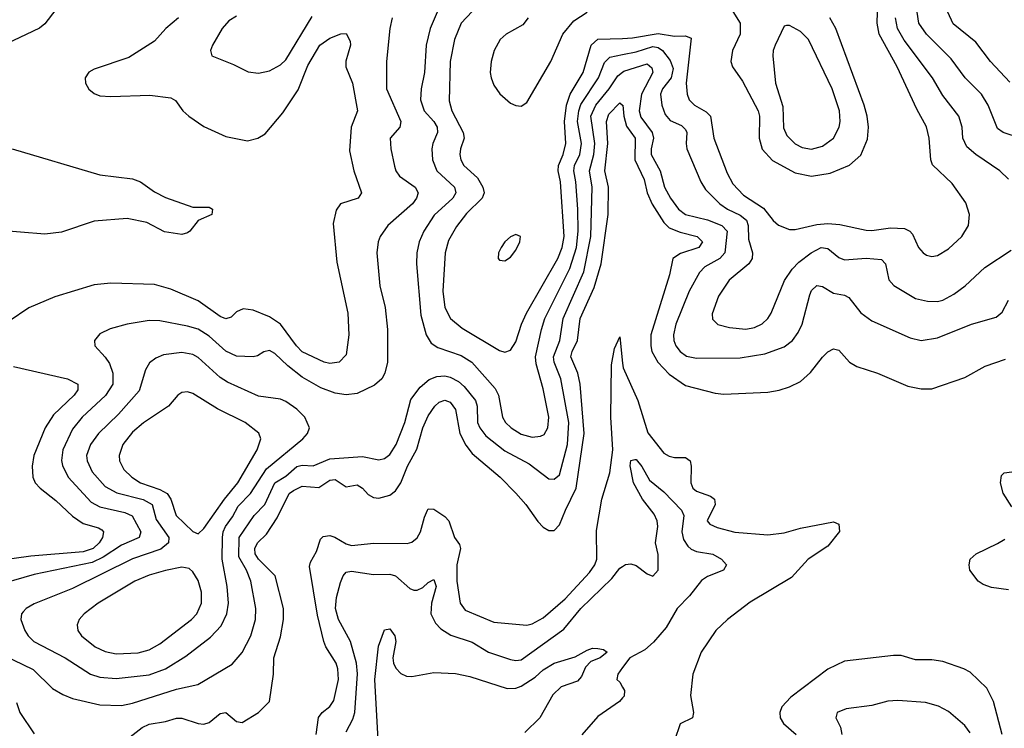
# Model space of a CAD drawing. Header units: inches. Extents: x 1305375 to 1407406, y 744550 to 841633.
# Tile 403 of 509: x 1357798 to 1361394, y 823672 to 826263. Entities that reach past the tile are written whole.
import ezdxf

# ---------------------------------------------------------------- set-up
doc = ezdxf.new("R2010")
doc.units = ezdxf.units.IN
doc.header["$MEASUREMENT"] = 0
doc.layers.add('B3852', color=7, linetype='Continuous')
doc.layers.add('B3862', color=7, linetype='Continuous')

msp = doc.modelspace()

# ---------------------------------------------------------------- linework, layer by layer
at = {"layer": 'B3852', "color": 5}
for points, elevation in [([(1357792.1, 826392.1), (1357824.4, 826384.4), (1357874.5, 826385.5), (1357950, 826397.8), (1357990, 826394.4), (1358008, 826390), (1358045.5, 826370), (1358050.7, 826350), (1358000.7, 826330), (1357950, 826316.2), (1357930, 826300.4), (1357890, 826247.4), (1357870, 826232.1), (1357750, 826173.8)], 1280), ([(1359157.6, 826270), (1359149.4, 826230), (1359137.5, 826110), (1359137.6, 826010), (1359189.4, 825890), (1359186.2, 825870), (1359151.2, 825830), (1359152.8, 825790), (1359166.7, 825726.7), (1359171.1, 825710), (1359184.4, 825690), (1359241.8, 825650), (1359253.4, 825630), (1359246.8, 825610), (1359232.4, 825590), (1359141.8, 825510), (1359114.5, 825470), (1359107.4, 825450), (1359102.6, 825410), (1359113.5, 825290), (1359133.2, 825210), (1359141.3, 825130), (1359141.2, 825010), (1359131.5, 824970), (1359120.3, 824950), (1359093.9, 824926.1), (1359030, 824896.2), (1358990, 824891.3), (1358950, 824896.9), (1358897.2, 824917.2), (1358830, 824956.2), (1358776.6, 824996.6), (1358730, 825042), (1358710, 825053.1), (1358690, 825048.4), (1358666.4, 825033.6), (1358650, 825030.6), (1358590, 825033), (1358550, 825050.9), (1358490, 825105.8), (1358450, 825130.9), (1358410, 825142.8), (1358310, 825161.3), (1358270, 825162.4), (1358190, 825149.8), (1358127.8, 825132.2), (1358090, 825114), (1358070.4, 825090), (1358072.2, 825070), (1358110, 825029), (1358125.5, 825005.5), (1358138.4, 824970), (1358138.2, 824930), (1358110.9, 824889.1), (1358026.1, 824810), (1357990, 824766), (1357955.3, 824690), (1357950.6, 824650.6), (1357953.4, 824633.4), (1357974.4, 824590), (1358058.6, 824498.6), (1358090, 824481.8), (1358181.6, 824461.6), (1358209, 824449), (1358240.4, 824390), (1358233.7, 824370), (1358170, 824341.1), (1358102.2, 824297.8), (1358062.2, 824277.8), (1357850, 824234.2), (1357690, 824188)], 1340), ([(1358378.2, 826270), (1358331.2, 826230), (1358290, 826184.4), (1358195.8, 826124.2), (1358070, 826081.7), (1358050, 826071.1), (1358037, 826050), (1358037.6, 826030), (1358050, 826008.4), (1358070, 825992.2), (1358090, 825984.4), (1358130, 825981.3), (1358273.5, 825986.5), (1358350, 825977.5), (1358367, 825967), (1358393.7, 825930), (1358415.3, 825910), (1358470, 825872.2), (1358550, 825835.8), (1358630, 825819.8), (1358668, 825830), (1358694.8, 825845.2), (1358758.3, 825921.7), (1358814.4, 826005.6), (1358850, 826095.5), (1358893.8, 826170), (1358930, 826195.5), (1358971, 826211), (1358990, 826212), (1359004.2, 826184.2), (1359006.3, 826170), (1358989.4, 826110.6), (1358988.6, 826090), (1359012.9, 826030), (1359031.7, 825930), (1359008.3, 825870), (1359002.9, 825782.9), (1359017.6, 825710), (1359046.7, 825630), (1359034.4, 825610), (1358970, 825589.7), (1358954.1, 825565.9), (1358942.7, 825517.3), (1358955.8, 825375.8), (1358996.8, 825190), (1358999.8, 825110), (1358990, 825037.6), (1358964.9, 825010), (1358930, 825005.4), (1358910, 825010.6), (1358830, 825048.8), (1358808.4, 825070), (1358750.4, 825150), (1358710, 825176), (1358650, 825200.9), (1358614, 825206), (1358590, 825195), (1358570, 825175.6), (1358550, 825169), (1358530, 825178.1), (1358450, 825234.5), (1358350, 825277.1), (1358290, 825294.9), (1358130, 825299.5), (1358070, 825293.4), (1357925.5, 825250), (1357831, 825209), (1357759.7, 825160.3)], 1320), ([(1358590, 826276.1), (1358561.9, 826258.1), (1358537.8, 826230), (1358501.7, 826170), (1358494, 826150), (1358499.1, 826130), (1358579.1, 826099.1), (1358632.1, 826072.1), (1358670, 826066.9), (1358710, 826075.2), (1358750, 826097.5), (1358770, 826115.6), (1358865.9, 826274.1)], 1340), ([(1359322.5, 826290), (1359297, 826230), (1359281.9, 826170), (1359276.9, 826070), (1359264, 826010), (1359261.5, 825970), (1359274.6, 825930), (1359310.6, 825890), (1359322.5, 825870), (1359324.2, 825850), (1359306.8, 825810), (1359303.1, 825790), (1359305.1, 825750), (1359321, 825710), (1359385.5, 825650), (1359391.3, 825630), (1359380.1, 825610), (1359312.1, 825547.9), (1359273.4, 825490), (1359256.6, 825450), (1359248.3, 825410), (1359246.5, 825370), (1359262.5, 825182.5), (1359282.1, 825110), (1359300.5, 825080.5), (1359324.8, 825064.8), (1359410, 825034.6), (1359449.3, 825010), (1359534.9, 824914.9), (1359546.7, 824890), (1359561.3, 824810), (1359572.4, 824790), (1359592.8, 824770), (1359630, 824747.1), (1359670, 824736.8), (1359700.2, 824739.8), (1359713.3, 824746.7), (1359726.7, 824770), (1359730.8, 824810), (1359710, 824913), (1359684.3, 825004.3), (1359682, 825030), (1359703.4, 825130), (1359716.4, 825170), (1359806.7, 825353.3), (1359831.1, 825430), (1359837.3, 825490), (1359836.6, 825570), (1359829.7, 825670), (1359822.1, 825710), (1359824.4, 825730), (1359843.2, 825770), (1359849.4, 825810), (1359835.6, 825890), (1359840.1, 825930), (1359847.3, 825952.7), (1359912, 826050), (1359933.3, 826106.7), (1359953.8, 826126.1), (1360000, 826135.3)], 1360), ([(1359450, 826292.1), (1359410.6, 826250), (1359385.7, 826190), (1359370.5, 826110), (1359366.3, 825966.3), (1359376.3, 825930), (1359417.6, 825850), (1359420.8, 825830), (1359407.6, 825790), (1359405.2, 825770), (1359409.1, 825750), (1359419.8, 825730), (1359470, 825684.7), (1359489.7, 825650), (1359494.5, 825630), (1359486.9, 825610), (1359430, 825554.7), (1359393.3, 825506.7), (1359364.5, 825455.5), (1359351.5, 825410), (1359343.8, 825270), (1359350.1, 825210.1), (1359370.8, 825170.8), (1359414.3, 825134.3), (1359550, 825052.7), (1359570, 825047.1), (1359590, 825054), (1359610, 825085.5), (1359630.7, 825150), (1359649.1, 825190), (1359763.9, 825390), (1359779.2, 825430), (1359786.6, 825470), (1359772.6, 825670), (1359765, 825710), (1359766.4, 825730), (1359783, 825770), (1359792.5, 825810), (1359787.7, 825890), (1359794.8, 825950), (1359808.4, 825990), (1359856.2, 826070), (1359884.6, 826170), (1359910, 826191.1), (1360000, 826194.4)], 1380), ([(1359654.7, 826270), (1359635.8, 826244.2), (1359574.3, 826210), (1359553.3, 826190), (1359531.4, 826150), (1359519.7, 826110), (1359516.2, 826070), (1359519.9, 826050), (1359530, 826023.8), (1359551.3, 825991.3), (1359590, 825957.7), (1359610, 825949.1), (1359630, 825946.7), (1359650, 825959.7), (1359737.7, 826110), (1359781.2, 826210), (1359821.7, 826258.3), (1359870, 826290)], 1420), ([(1357738.9, 823938.9), (1357846.8, 823886.8), (1357917.6, 823817.6), (1357955.2, 823795.2), (1357990, 823781.4), (1358090, 823758.1), (1358170, 823755), (1358210, 823763.6), (1358370, 823815.5), (1358447.9, 823832), (1358573.5, 823906.5), (1358610.8, 823949.2), (1358642, 824010), (1358658.8, 824070), (1358659.9, 824110), (1358642.3, 824210), (1358626.2, 824250), (1358598.5, 824298.5), (1358599.8, 824370), (1358653.8, 824450), (1358692.6, 824490), (1358730.2, 824569.8), (1358770, 824593.5), (1358810, 824629.3), (1358830, 824634.4), (1358870, 824632.2), (1358930, 824657.5), (1359050, 824666.1), (1359110, 824653.4), (1359130, 824658), (1359150, 824673.2), (1359172.6, 824710), (1359204.2, 824790), (1359226.3, 824873.7), (1359260.5, 824919.5), (1359292.9, 824947.1), (1359321.4, 824958.6), (1359350, 824960.3), (1359370, 824956.2), (1359400.3, 824940.3), (1359421.4, 824921.4), (1359462.5, 824870), (1359468.2, 824850), (1359469.7, 824790), (1359477.9, 824770), (1359500.8, 824740.8), (1359570, 824686.5), (1359658.7, 824638.7), (1359730, 824584.7), (1359750, 824582.6), (1359770, 824598.3), (1359798.2, 824710), (1359803.7, 824790), (1359774.9, 824950), (1359749.6, 825010), (1359748, 825030), (1359770.6, 825090), (1359783.3, 825170), (1359858.9, 825341.1), (1359883.5, 825470), (1359888.4, 825650), (1359878.7, 825710), (1359894.3, 825770), (1359898.5, 825810), (1359883.5, 825910), (1359901.7, 825950), (1359950.6, 826010), (1359982.4, 826057.6), (1360000, 826071.1)], 1340), ([(1358190, 823632.9), (1358245.3, 823674.7), (1358270, 823687.8), (1358330, 823697.2), (1358370, 823709.5), (1358390, 823709.5), (1358450, 823689.4), (1358470, 823687), (1358490, 823693.8), (1358530, 823726), (1358550, 823729.3), (1358590, 823696.5), (1358610, 823693), (1358670, 823730.1), (1358710.4, 823770), (1358724.5, 823870), (1358726.5, 823930), (1358750, 824006.7), (1358761.5, 824070), (1358761.7, 824110), (1358730.3, 824230), (1358670.3, 824290), (1358658.1, 824310), (1358656.8, 824330), (1358665.9, 824350), (1358698.8, 824381.2), (1358737.9, 824442), (1358781.9, 824530), (1358798.2, 824541.8), (1358830, 824557), (1358890, 824552.6), (1358930, 824578.9), (1358950, 824581.4), (1358990, 824555), (1359030, 824562.4), (1359050, 824550.2), (1359070, 824527.4), (1359090, 824516.4), (1359110, 824514), (1359150, 824524.8), (1359170, 824540.1), (1359190, 824569.4), (1359214.4, 824630), (1359247.7, 824692.3), (1359269.7, 824770), (1359290, 824814.8), (1359313.5, 824850), (1359330, 824864.3), (1359350, 824871.7), (1359370, 824863.9), (1359390, 824837.2), (1359405.3, 824750), (1359426.9, 824706.9), (1359450, 824676.6), (1359552.6, 824590), (1359610, 824531.8), (1359646.4, 824490), (1359690, 824427.6), (1359710, 824407.6), (1359730, 824395.6), (1359750, 824394.9), (1359770, 824415.8), (1359791, 824470), (1359830.7, 824550), (1359859.9, 824750), (1359845.1, 824930), (1359836.7, 824970), (1359810.9, 825030), (1359815.6, 825050), (1359834.6, 825090), (1359844.9, 825170), (1359896.2, 825283.8), (1359922.1, 825370), (1359947.5, 825550), (1359947.9, 825650), (1359935.2, 825710), (1359946.6, 825810), (1359940.9, 825890), (1359950, 825916.8), (1359990, 825959.2), (1360000, 825950.7)], 1320), ([(1357770, 825791.1), (1358090, 825695), (1358210, 825680.5), (1358238.9, 825670), (1358290, 825633.5), (1358330, 825612.8), (1358430, 825577), (1358490, 825577.6), (1358502, 825570), (1358499.1, 825550), (1358450, 825528.6), (1358418.8, 825490), (1358410, 825482.9), (1358390, 825477.6), (1358326.6, 825486.6), (1358261.8, 825521.8), (1358190, 825535.4), (1358070, 825525.8), (1357950, 825486.1), (1357890, 825478.4), (1357710, 825493.6)], 1280), ([(1358880.7, 823650), (1358888.9, 823711.1), (1358902.3, 823730), (1358930, 823751.8), (1358945.7, 823774.3), (1358961.8, 823850), (1358959.9, 823890), (1358953.2, 823910), (1358915.4, 823970), (1358908.9, 823988.9), (1358886, 824086), (1358856.4, 824263.6), (1358860.2, 824279.8), (1358881.9, 824318.1), (1358896.7, 824363.3), (1358906.3, 824373.7), (1358930, 824376.4), (1358949.3, 824370.7), (1358990, 824346.1), (1359010, 824339.9), (1359091.4, 824348.6), (1359212.9, 824347.1), (1359230, 824352.1), (1359250, 824368.6), (1359261.3, 824390), (1359275.8, 824444.2), (1359287.5, 824470), (1359290, 824474), (1359310, 824473.4), (1359350, 824446.7), (1359365.4, 824430), (1359385.9, 824370), (1359404.3, 824344.3), (1359407.7, 824330), (1359394.8, 824270), (1359394.3, 824210), (1359406, 824130), (1359424.4, 824104.4), (1359530, 824060.7), (1359650, 824049.2), (1359670, 824054.5), (1359710, 824075.8), (1359790, 824145.4), (1359878.6, 824241.4), (1359899.1, 824270), (1359906.4, 824290), (1359904.4, 824395.7), (1359924.5, 824510), (1359953.5, 824606.5), (1359964.8, 824690), (1359956.9, 824810), (1359959.1, 825000.9), (1359970, 825060.7), (1359990, 825102.8), (1360000, 825007.4)], 1280), ([(1357775.2, 824995.2), (1357972.7, 824950), (1358010.2, 824930), (1358010.1, 824910), (1357996.4, 824890), (1357921.7, 824818.3), (1357891.1, 824770), (1357849.5, 824670), (1357843.6, 824630), (1357845.6, 824590), (1357854, 824570), (1357871.8, 824550), (1357930, 824504.8), (1357990, 824447.3), (1358030, 824420.7), (1358085.3, 824405.3), (1358097.6, 824397.6), (1358104, 824390), (1358100.4, 824370), (1358087.7, 824350), (1358065.4, 824330), (1358030, 824317.2), (1357838.1, 824301.9), (1357550, 824261.7)], 1320), ([(1358990, 823658.7), (1359014.6, 823705.4), (1359022.1, 823730), (1359031.5, 823871.5), (1359028.5, 823910), (1359006.4, 823990), (1358961.8, 824070), (1358951.7, 824110), (1358954.3, 824150), (1358970, 824204.9), (1358978.8, 824230), (1358990, 824242.4), (1359010, 824247), (1359090, 824234.6), (1359150, 824235.7), (1359170, 824229.4), (1359223, 824183), (1359237.4, 824177.4), (1359250, 824176.8), (1359270, 824187.1), (1359290, 824205.6), (1359310, 824216.1), (1359319, 824190), (1359301.3, 824130), (1359299.9, 824090), (1359316.7, 824056.7), (1359335.6, 824035.6), (1359372.6, 824012.6), (1359450, 823986.4), (1359510.3, 823950), (1359590, 823923.6), (1359610, 823919.6), (1359630, 823923), (1359785.3, 824034.7), (1359847, 824110), (1359960.6, 824219.4), (1359990, 824257.1), (1360000, 824263.8)], 1260), ([(1359107.2, 823630), (1359095, 823850), (1359107.8, 823972.2), (1359130, 824032), (1359150, 824035.3), (1359167.7, 824010), (1359171.1, 823988.9), (1359161.1, 823930), (1359163.5, 823910), (1359171.4, 823891.4), (1359190, 823872.3), (1359210, 823862.8), (1359230, 823861.3), (1359310, 823876.3), (1359390, 823872.8), (1359441.4, 823861.4), (1359578.1, 823818.1), (1359610, 823819.3), (1359630, 823826.4), (1359680.5, 823859.5), (1359710, 823886.2), (1359749.7, 823910), (1359826.7, 823933.3), (1359870, 823958.3), (1359890, 823964.9), (1359910, 823964.2), (1359930, 823960.4), (1359943, 823950), (1359918, 823930), (1359883.8, 823916.2), (1359864.7, 823895.3), (1359850, 823861), (1359835.5, 823844.5), (1359775.9, 823824.1), (1359745.5, 823794.5), (1359697.2, 823710), (1359643, 823657)], 1240), ([(1360000, 823893.9), (1359982.6, 823870), (1359978.8, 823850), (1359990, 823840.7), (1360000, 823822.6)], 1260), ([(1360000, 823783.1), (1359988.5, 823770), (1359910, 823715.7), (1359851.5, 823648.5)], 1260), ([(1357786.4, 823766.4), (1357798.5, 823730), (1357850, 823652)], 1320)]:
    msp.add_lwpolyline(points, dxfattribs=dict(at, elevation=elevation))
for points, elevation in [([(1359610, 825476.8), (1359590, 825468.3), (1359570, 825450.7), (1359555.8, 825430), (1359546.2, 825410), (1359545.8, 825390), (1359550, 825383.1), (1359570, 825381.3), (1359590, 825394.3), (1359610, 825420.3), (1359624.4, 825450), (1359626.6, 825470)], 1420), ([(1358390, 825046.5), (1358323, 825037), (1358294.7, 825025.3), (1358271.8, 825008.2), (1358257.2, 824982.8), (1358233.9, 824906.1), (1358159, 824821), (1358085, 824750), (1358055.7, 824710), (1358042.2, 824670), (1358043.6, 824650), (1358062.1, 824610), (1358110, 824556.6), (1358152.6, 824532.6), (1358249.1, 824509.1), (1358281.2, 824490), (1358296, 824436), (1358342.5, 824370), (1358341.6, 824350), (1358313.6, 824326.4), (1358210, 824291.4), (1357990, 824182.8), (1357850, 824127.3), (1357820.9, 824110), (1357810, 824098.3), (1357803.9, 824090), (1357801.2, 824070), (1357816, 824030), (1357828.5, 824010), (1357849.2, 823990), (1357963.5, 823930), (1358056.5, 823870), (1358090, 823859.1), (1358150, 823854.1), (1358270, 823867.2), (1358329.8, 823890), (1358403.9, 823936.1), (1358494.8, 824005.2), (1358533.1, 824046.9), (1358554.3, 824090), (1358560.1, 824130), (1358555, 824190), (1358536.7, 824290), (1358538.4, 824370), (1358540.7, 824390), (1358549.3, 824410), (1358575.4, 824444.6), (1358596.1, 824483.9), (1358641.1, 824530), (1358699.2, 824620.8), (1358831.9, 824730), (1358848.9, 824750), (1358856.1, 824770), (1358839.3, 824810), (1358810, 824838.6), (1358770, 824866.8), (1358750, 824875.4), (1358670, 824886.4), (1358557, 824937), (1358530, 824954.2), (1358450, 825028.1), (1358430, 825038.2)], 1360), ([(1358410, 824902), (1358390, 824899.7), (1358375.8, 824890), (1358341.3, 824850), (1358250, 824789.2), (1358210, 824755), (1358174.8, 824710), (1358161, 824670), (1358162, 824650), (1358177.9, 824617.9), (1358207.2, 824590), (1358239.4, 824570), (1358310, 824545.7), (1358336.1, 824530), (1358349.7, 824510), (1358369.2, 824450), (1358430, 824392.1), (1358450, 824383.6), (1358470, 824402.2), (1358545.5, 824510), (1358594.5, 824570), (1358665.3, 824690), (1358678.7, 824730), (1358671.5, 824751.5), (1358621.8, 824790), (1358519.9, 824839.9), (1358430, 824896.5)], 1380), ([(1358390, 824260.7), (1358330, 824248.8), (1358270, 824231.8), (1358218.6, 824210), (1358084.5, 824130), (1358033.2, 824090), (1358015, 824070), (1358007.5, 824050), (1358010.2, 824030), (1358023.5, 824010), (1358073.4, 823970), (1358110, 823953), (1358150, 823943.9), (1358230, 823947.9), (1358270, 823959.3), (1358310, 823981.2), (1358425, 824070), (1358444.5, 824090), (1358461.6, 824130), (1358462, 824170), (1358450, 824212.4), (1358430, 824244.7), (1358416.5, 824256.5)], 1380)]:
    msp.add_lwpolyline(points, close=True, dxfattribs=dict(at, elevation=elevation))
at = {"layer": 'B3862', "color": 5}
for points, elevation in [([(1360000, 826194.4), (1360035.8, 826195.8), (1360130, 826211.6), (1360190, 826202.6), (1360230, 826204.1), (1360250, 826194.7), (1360232.6, 826030), (1360235.2, 825990), (1360243.1, 825970), (1360262.5, 825950), (1360305.5, 825925.5), (1360320.9, 825910), (1360333.6, 825830), (1360381.7, 825701.7), (1360402.5, 825662.5), (1360441.7, 825621.7), (1360514.1, 825574.1), (1360550, 825528.5), (1360570, 825510.9), (1360610, 825495.7), (1360630, 825495.5), (1360710, 825513.5), (1360750, 825517.1), (1360793.7, 825513.7), (1360890, 825493.2), (1360910, 825492.1), (1360978, 825502), (1361030, 825499.6), (1361049.6, 825489.6), (1361058.7, 825478.7), (1361080.7, 825430), (1361098, 825410), (1361110, 825401.8), (1361130, 825397.2), (1361150, 825400.2), (1361190, 825425.4), (1361238.8, 825470), (1361263.8, 825510), (1361266.8, 825550), (1361253.3, 825593.3), (1361203.9, 825663.9), (1361131.7, 825731.7), (1361125.4, 825750), (1361119.6, 825830), (1361110.4, 825870.4), (1361075, 825935), (1361002.5, 826090), (1360936.6, 826210), (1360930.3, 826250), (1360932.1, 826330)], 1380), ([(1360376.2, 826336.2), (1360429, 826250), (1360428.9, 826210), (1360401, 826150), (1360395.5, 826110), (1360401.6, 826090), (1360438.2, 826038.2), (1360494.7, 825930), (1360499.9, 825910), (1360498.9, 825830), (1360509.4, 825789.4), (1360547.9, 825747.9), (1360630, 825702.3), (1360690, 825690.9), (1360758.2, 825701.8), (1360828.7, 825731.3), (1360870, 825767.3), (1360894.4, 825825.6), (1360898.5, 825870), (1360893.8, 825910), (1360882.1, 825950), (1360779, 826230), (1360756.9, 826270)], 1420), ([(1361410, 825679.2), (1361377.6, 825710), (1361289.8, 825770), (1361257.7, 825797.7), (1361242.7, 825830), (1361239.9, 825870), (1361227.9, 825910), (1361170, 825985.5), (1361132.2, 826050), (1361028.3, 826188.3), (1361003.7, 826230), (1360997.3, 826270)], 1360), ([(1361453.3, 825830), (1361389.9, 825849.9), (1361370, 825864.4), (1361335.8, 825950), (1361311.2, 825990), (1361251.3, 826050), (1361199.6, 826119.6), (1361110, 826209.2), (1361082.2, 826250), (1361075.4, 826290)], 1340), ([(1361414.4, 826034.4), (1361344.2, 826110), (1361290, 826180.3), (1361208, 826248), (1361187.9, 826290)], 1320), ([(1360000, 826135.3), (1360050, 826145.2), (1360110, 826164.5), (1360130, 826161.4), (1360145.1, 826150), (1360173.1, 826113.1), (1360184.2, 826084.2), (1360177.4, 826050), (1360145.4, 826010), (1360138.2, 825990), (1360143.6, 825950), (1360155.6, 825915.6), (1360174.1, 825894.1), (1360215.4, 825875.4), (1360230, 825861.7), (1360234.3, 825850), (1360231.8, 825810), (1360235.1, 825790), (1360285.7, 825670), (1360302.4, 825642.4), (1360355, 825590), (1360383.5, 825570), (1360430, 825548.6), (1360452.8, 825530), (1360459, 825510), (1360460.1, 825460.1), (1360474.4, 825410), (1360473.5, 825390), (1360460.6, 825370), (1360388.7, 825310), (1360350, 825252.2), (1360326.9, 825186.9), (1360328, 825168), (1360347.9, 825147.9), (1360390, 825137.2), (1360450, 825131.6), (1360482.3, 825137.7), (1360510, 825151.1), (1360529.9, 825170.1), (1360542.4, 825190), (1360591.3, 825308.7), (1360619.1, 825350), (1360644, 825376), (1360689.1, 825410.9), (1360724.7, 825430), (1360750, 825426.4), (1360790, 825393.5), (1360810, 825385.1), (1360890, 825391), (1360945.9, 825385.9), (1360960.2, 825370), (1360972, 825312), (1360990.7, 825290.7), (1361070, 825243.8), (1361113.6, 825233.6), (1361150, 825232.3), (1361170, 825237), (1361210, 825259.4), (1361250.8, 825290), (1361323.7, 825356.3), (1361419.7, 825420.3)], 1360), ([(1360000, 826071.1), (1360005, 826075), (1360090, 826101.2), (1360107.1, 826087.1), (1360110.5, 826070), (1360068.4, 825990), (1360060.7, 825930), (1360066.5, 825906.5), (1360108.4, 825850), (1360113.1, 825830), (1360103.8, 825790), (1360104.2, 825770), (1360137.7, 825710), (1360153.4, 825650), (1360175.3, 825610), (1360203.9, 825570), (1360230, 825550.7), (1360310, 825531.2), (1360362.2, 825510), (1360382.2, 825490), (1360373.2, 825410), (1360354.8, 825390), (1360300.8, 825359.2), (1360281.4, 825338.6), (1360243.1, 825270), (1360194.6, 825150), (1360185.3, 825110), (1360186.9, 825090), (1360194.8, 825070), (1360210, 825050.2), (1360233, 825033), (1360270, 825025), (1360430, 825026.1), (1360519.3, 825040.7), (1360590, 825066.3), (1360621, 825090), (1360641.5, 825118.5), (1360655.3, 825150), (1360683.3, 825256.7), (1360690, 825272.6), (1360710, 825291.2), (1360730, 825287.3), (1360770, 825262.7), (1360810, 825255), (1360826.8, 825246.8), (1360870, 825191.1), (1360910, 825161.8), (1361050, 825099.5), (1361090, 825090.1), (1361150, 825099.5), (1361274, 825150), (1361365, 825175), (1361386.7, 825193.4), (1361410, 825236.9)], 1340), ([(1360000, 825950.7), (1360000.8, 825950), (1360004, 825910), (1360013.9, 825873.9), (1360046.2, 825830), (1360045.2, 825750), (1360078.8, 825678.8), (1360089.5, 825629.5), (1360108.3, 825588.3), (1360150, 825521.3), (1360170, 825502.2), (1360210, 825485.4), (1360272.3, 825470), (1360291.8, 825450), (1360278.4, 825430), (1360211.6, 825408.4), (1360183, 825390), (1360171.1, 825330), (1360103.1, 825110), (1360102.6, 825070), (1360107.2, 825050), (1360128.7, 825010), (1360170, 824966.7), (1360230, 824925.8), (1360337.7, 824897.7), (1360370, 824893.5), (1360530, 824901.2), (1360571.5, 824908.5), (1360610, 824920.3), (1360650, 824939.7), (1360686.8, 824973.2), (1360730, 825028.9), (1360750, 825048.8), (1360770, 825058.9), (1360790, 825054.9), (1360828.5, 825010), (1360855.2, 824995.2), (1360931, 824971), (1361042.4, 824922.4), (1361090, 824912.8), (1361130, 824913.1), (1361250, 824954.4), (1361323.8, 824996.2), (1361398.6, 825021.4)], 1320), ([(1360000, 825007.4), (1360001.8, 824990), (1360055, 824870), (1360092, 824752), (1360150, 824678.4), (1360170, 824667), (1360190, 824662.5), (1360230, 824662.5), (1360247.1, 824650), (1360250.6, 824630.6), (1360249.1, 824570), (1360257.1, 824550), (1360270, 824539.2), (1360321.2, 824521.2), (1360336.1, 824510), (1360338.6, 824490), (1360308.5, 824430), (1360318.8, 824418.8), (1360345.7, 824405.7), (1360410, 824388.9), (1360530, 824379.3), (1360590, 824386.7), (1360650, 824403.5), (1360770, 824426.7), (1360790, 824418), (1360792.1, 824392.1), (1360750, 824337.7), (1360677.6, 824290), (1360616.7, 824223.3), (1360466.2, 824133.8), (1360382.7, 824070), (1360340.2, 824030), (1360287.1, 823950), (1360256.9, 823870), (1360247.9, 823792.1), (1360258.7, 823730), (1360255.2, 823710), (1360210, 823688.2), (1360190, 823627.2)], 1280), ([(1360000, 824263.8), (1360010, 824270.6), (1360030, 824273.4), (1360050, 824267.7), (1360090, 824237.3), (1360110, 824228.2), (1360129.4, 824250), (1360130, 824308), (1360119.8, 824350), (1360129, 824410), (1360125.9, 824430), (1360114.9, 824454.9), (1360072.8, 824510), (1360039.3, 824570), (1360028, 824632), (1360030, 824650.6), (1360045.1, 824654.9), (1360050, 824654.4), (1360070, 824628.9), (1360098.8, 824578.8), (1360150, 824536.3), (1360215, 824470), (1360224.2, 824450), (1360216, 824390), (1360222.9, 824362.9), (1360238.5, 824338.5), (1360250, 824326.5), (1360270, 824318), (1360330, 824308.8), (1360360.7, 824290), (1360379, 824270), (1360368.8, 824250), (1360310, 824227.6), (1360287.8, 824212.2), (1360244.1, 824155.9), (1360199.2, 824110), (1360159.2, 824040.8), (1360113.1, 823986.9), (1360081.2, 823958.8), (1360026.3, 823930), (1360000, 823893.9)], 1260), ([(1361422.2, 824482.2), (1361390, 824531.5), (1361379.8, 824570), (1361383.5, 824596.5), (1361393.9, 824606.1), (1361450, 824613.2)], 1280), ([(1361410, 824177.9), (1361347.1, 824187.1), (1361317.6, 824197.6), (1361298.7, 824210), (1361268.5, 824250), (1361265.4, 824270), (1361269.7, 824290), (1361280, 824300), (1361291.2, 824310), (1361370, 824347.1), (1361396.1, 824363.9)], 1280), ([(1361386.6, 823650), (1361355.4, 823770), (1361330, 823818.5), (1361270, 823876.8), (1361246, 823890), (1361170, 823916.1), (1361130, 823922.7), (1361070, 823922.3), (1361017.9, 823937.9), (1360990, 823938.6), (1360810, 823917.4), (1360750, 823888.7), (1360614.5, 823785.5), (1360582.2, 823750), (1360574, 823730), (1360575.9, 823710), (1360588.2, 823690), (1360634.2, 823650)], 1320), ([(1360000, 823822.6), (1360007, 823810), (1360006, 823790), (1360000, 823783.1)], 1260), ([(1361270, 823656.1), (1361250, 823682.5), (1361190, 823733.3), (1361153.6, 823753.6), (1361106.6, 823766.6), (1361005.9, 823774.1), (1360968.8, 823771.2), (1360910, 823755.3), (1360816.4, 823743.6), (1360783.8, 823730), (1360778.7, 823710), (1360796.5, 823676.5), (1360800.8, 823650)], 1340)]:
    msp.add_lwpolyline(points, dxfattribs=dict(at, elevation=elevation))
at = {"layer": 'B3862', "color": 5, "elevation": 1440}
msp.add_lwpolyline([(1360610, 826241.6), (1360598.8, 826241.2), (1360590, 826239), (1360557.7, 826170), (1360550.3, 826150), (1360549.2, 826130), (1360558.4, 826030), (1360585.7, 825945.7), (1360587.7, 825867.7), (1360599.8, 825839.8), (1360630, 825809.3), (1360655.3, 825795.3), (1360690, 825789.5), (1360730, 825799.8), (1360770.6, 825830), (1360790.5, 825870), (1360794.6, 825890), (1360792.1, 825930), (1360766, 826010), (1360679.3, 826190), (1360650, 826219.8)], close=True, dxfattribs=at)

doc.saveas('drawing.dxf')
